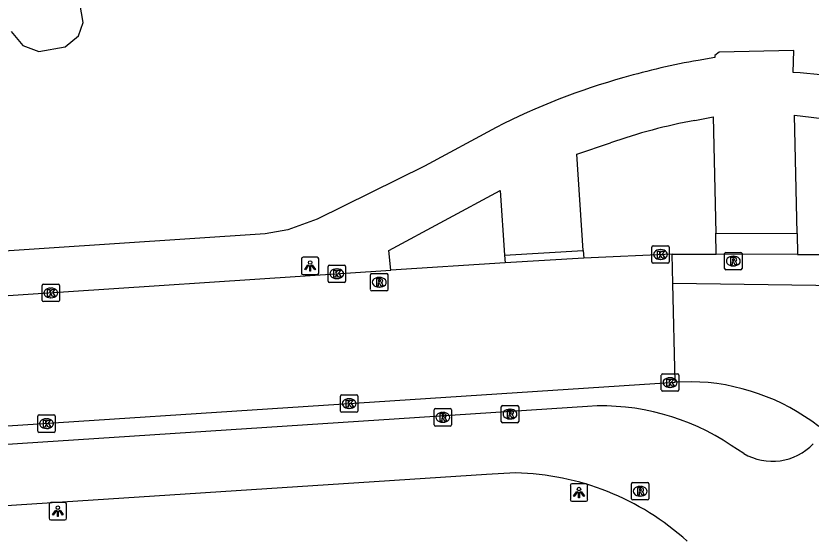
# Model space of a CAD drawing. Extents: x 161772 to 163123, y 383092 to 383917.
# Drawn here: x 161904.86 to 161950.6, y 383606.74 to 383636.68 of the extents above; entities that cross this region are included whole.
import ezdxf

# ---------------------------------------------------------------- set-up
doc = ezdxf.new("R2010")
doc.units = 0
for name, color, linetype in [('IMGEO_Fietspad_gesloten', 7, 'Continuous'), ('IMGEO_Kolk', 7, 'Continuous'), ('IMGEO_Lichtpunt', 7, 'Continuous'), ('IMGEO_Pand', 7, 'Continuous'), ('IMGEO_Rijbaan_lokaal_gesloten', 7, 'Continuous'), ('IMGEO_Rioolput', 7, 'Continuous'), ('IMGEO_Voetpad_open', 7, 'Continuous')]:
    doc.layers.add(name, color=color, linetype=linetype)

msp = doc.modelspace()

# ---------------------------------------------------------------- linework, layer by layer
at = {"layer": 'IMGEO_Fietspad_gesloten'}
for points in [[(161937.743, 383614.249), (161868.045, 383609.676)], [(161946.719, 383611.545), (161946.003, 383612.007)], [(161933.594, 383610.421), (161931.924, 383610.335), (161867.55, 383606.138)]]:
    msp.add_lwpolyline(points, dxfattribs=at)
for centre, radius, start, end in [((161938.562, 383600.928), 13.346, 56.1116, 93.5167), ((161948.367, 383614.341), 3.246, 239.4897, 316.4495), ((161933.304, 383595.29), 15.134, 47.7989, 88.9027)]:
    msp.add_arc(centre, radius, start, end, dxfattribs=at)
at = {"layer": 'IMGEO_Kolk'}
for p, q in [((161941.432, 383622.548), (161941.432, 383623.4)), ((161941.507, 383623.474), (161942.359, 383623.474)), ((161941.92, 383623.254), (161941.945, 383623.254)), ((161942.433, 383623.4), (161942.433, 383622.548)), ((161922.89, 383622.369), (161923.742, 383622.369)), ((161942.359, 383622.474), (161941.507, 383622.474)), ((161941.943, 383622.694), (161941.918, 383622.694)), ((161922.815, 383621.443), (161922.815, 383622.295)), ((161923.303, 383622.149), (161923.328, 383622.149)), ((161923.816, 383622.295), (161923.816, 383621.443)), ((161923.326, 383621.589), (161923.301, 383621.589)), ((161906.361, 383620.34), (161906.361, 383621.192)), ((161906.436, 383621.266), (161907.288, 383621.266)), ((161906.849, 383621.046), (161906.874, 383621.046)), ((161907.362, 383621.192), (161907.362, 383620.34)), ((161923.742, 383621.369), (161922.89, 383621.369)), ((161906.872, 383620.486), (161906.847, 383620.486)), ((161907.288, 383620.266), (161906.436, 383620.266)), ((161941.982, 383615.19), (161941.982, 383616.042)), ((161942.057, 383616.116), (161942.909, 383616.116)), ((161942.983, 383616.042), (161942.983, 383615.19)), ((161942.47, 383615.896), (161942.495, 383615.896)), ((161942.909, 383615.116), (161942.057, 383615.116)), ((161942.493, 383615.336), (161942.468, 383615.336)), ((161923.529, 383613.983), (161923.529, 383614.835)), ((161923.604, 383614.909), (161924.456, 383614.909)), ((161924.017, 383614.689), (161924.042, 383614.689)), ((161924.53, 383614.835), (161924.53, 383613.983)), ((161924.04, 383614.129), (161924.015, 383614.129)), ((161906.116, 383612.831), (161906.116, 383613.683)), ((161906.191, 383613.757), (161907.043, 383613.757)), ((161907.117, 383613.683), (161907.117, 383612.831)), ((161924.456, 383613.909), (161923.604, 383613.909)), ((161906.604, 383613.537), (161906.629, 383613.537)), ((161907.043, 383612.757), (161906.191, 383612.757)), ((161906.627, 383612.977), (161906.602, 383612.977))]:
    msp.add_line(p, q, dxfattribs=at)
for points in [[(161941.432, 383622.548), (161941.432, 383623.4)], [(161941.507, 383623.474), (161942.359, 383623.474)], [(161942.433, 383623.4), (161942.433, 383622.548)], [(161941.753, 383623.174), (161941.876, 383623.174), (161941.876, 383623.023), (161942.006, 383623.174), (161942.17, 383623.174), (161942.024, 383623.023), (161942.177, 383622.774), (161942.025, 383622.774), (161941.94, 383622.938), (161941.876, 383622.871), (161941.876, 383622.774), (161941.753, 383622.774), (161941.753, 383623.174)], [(161922.89, 383622.369), (161923.742, 383622.369)], [(161942.359, 383622.474), (161941.507, 383622.474)], [(161922.815, 383621.443), (161922.815, 383622.295)], [(161923.136, 383622.069), (161923.259, 383622.069), (161923.259, 383621.918), (161923.389, 383622.069), (161923.553, 383622.069), (161923.407, 383621.918), (161923.56, 383621.669), (161923.408, 383621.669), (161923.323, 383621.833), (161923.259, 383621.766), (161923.259, 383621.669), (161923.136, 383621.669), (161923.136, 383622.069)], [(161923.816, 383622.295), (161923.816, 383621.443)], [(161906.361, 383620.34), (161906.361, 383621.192)], [(161906.436, 383621.266), (161907.288, 383621.266)], [(161906.682, 383620.966), (161906.805, 383620.966), (161906.805, 383620.815), (161906.935, 383620.966), (161907.099, 383620.966), (161906.953, 383620.815), (161907.106, 383620.566), (161906.954, 383620.566), (161906.869, 383620.73), (161906.805, 383620.663), (161906.805, 383620.566), (161906.682, 383620.566), (161906.682, 383620.966)], [(161907.362, 383621.192), (161907.362, 383620.34)], [(161923.742, 383621.369), (161922.89, 383621.369)], [(161907.288, 383620.266), (161906.436, 383620.266)], [(161941.982, 383615.19), (161941.982, 383616.042)], [(161942.057, 383616.116), (161942.909, 383616.116)], [(161942.983, 383616.042), (161942.983, 383615.19)], [(161942.303, 383615.816), (161942.426, 383615.816), (161942.426, 383615.665), (161942.556, 383615.816), (161942.72, 383615.816), (161942.574, 383615.665), (161942.727, 383615.416), (161942.575, 383615.416), (161942.49, 383615.58), (161942.426, 383615.513), (161942.426, 383615.416), (161942.303, 383615.416), (161942.303, 383615.816)], [(161942.909, 383615.116), (161942.057, 383615.116)], [(161923.529, 383613.983), (161923.529, 383614.835)], [(161923.604, 383614.909), (161924.456, 383614.909)], [(161923.85, 383614.609), (161923.973, 383614.609), (161923.973, 383614.458), (161924.103, 383614.609), (161924.267, 383614.609), (161924.121, 383614.458), (161924.274, 383614.209), (161924.122, 383614.209), (161924.037, 383614.373), (161923.973, 383614.306), (161923.973, 383614.209), (161923.85, 383614.209), (161923.85, 383614.609)], [(161924.53, 383614.835), (161924.53, 383613.983)], [(161906.116, 383612.831), (161906.116, 383613.683)], [(161906.191, 383613.757), (161907.043, 383613.757)], [(161907.117, 383613.683), (161907.117, 383612.831)], [(161924.456, 383613.909), (161923.604, 383613.909)], [(161906.437, 383613.457), (161906.56, 383613.457), (161906.56, 383613.306), (161906.69, 383613.457), (161906.854, 383613.457), (161906.708, 383613.306), (161906.861, 383613.057), (161906.709, 383613.057), (161906.624, 383613.221), (161906.56, 383613.154), (161906.56, 383613.057), (161906.437, 383613.057), (161906.437, 383613.457)], [(161907.043, 383612.757), (161906.191, 383612.757)]]:
    msp.add_lwpolyline(points, dxfattribs=at)
for centre, start, end in [((161941.509, 383623.398), 91.552, 178.448), ((161941.509, 383623.398), 91.552, 178.448), ((161942.357, 383623.398), 1.552, 88.448), ((161942.357, 383623.398), 1.552, 88.448), ((161922.892, 383622.293), 91.552, 178.448), ((161922.892, 383622.293), 91.552, 178.448), ((161923.74, 383622.293), 1.552, 88.448), ((161923.74, 383622.293), 1.552, 88.448), ((161941.509, 383622.55), 181.552, 268.448), ((161941.509, 383622.55), 181.552, 268.448), ((161942.357, 383622.55), 271.552, 358.448), ((161942.357, 383622.55), 271.552, 358.448), ((161922.892, 383621.445), 181.552, 268.448), ((161922.892, 383621.445), 181.552, 268.448), ((161923.74, 383621.445), 271.552, 358.448), ((161923.74, 383621.445), 271.552, 358.448), ((161906.438, 383621.19), 91.552, 178.448), ((161906.438, 383621.19), 91.552, 178.448), ((161907.286, 383621.19), 1.552, 88.448), ((161907.286, 383621.19), 1.552, 88.448), ((161906.438, 383620.342), 181.552, 268.448), ((161906.438, 383620.342), 181.552, 268.448), ((161907.286, 383620.342), 271.552, 358.448), ((161907.286, 383620.342), 271.552, 358.448), ((161942.059, 383616.04), 91.552, 178.448), ((161942.059, 383616.04), 91.552, 178.448), ((161942.907, 383616.04), 1.552, 88.448), ((161942.907, 383616.04), 1.552, 88.448), ((161942.059, 383615.192), 181.552, 268.448), ((161942.059, 383615.192), 181.552, 268.448), ((161942.907, 383615.192), 271.552, 358.448), ((161942.907, 383615.192), 271.552, 358.448), ((161923.606, 383614.833), 91.552, 178.448), ((161923.606, 383614.833), 91.552, 178.448), ((161924.454, 383614.833), 1.552, 88.448), ((161924.454, 383614.833), 1.552, 88.448), ((161906.193, 383613.681), 91.552, 178.448), ((161906.193, 383613.681), 91.552, 178.448), ((161907.041, 383613.681), 1.552, 88.448), ((161907.041, 383613.681), 1.552, 88.448), ((161923.606, 383613.985), 181.552, 268.448), ((161923.606, 383613.985), 181.552, 268.448), ((161924.454, 383613.985), 271.552, 358.448), ((161924.454, 383613.985), 271.552, 358.448), ((161906.193, 383612.833), 181.552, 268.448), ((161906.193, 383612.833), 181.552, 268.448), ((161907.041, 383612.833), 271.552, 358.448), ((161907.041, 383612.833), 271.552, 358.448)]:
    msp.add_arc(centre, 0.0765, start, end, dxfattribs=at)
for centre, major_axis, ratio, start_param, end_param in [((161941.919, 383622.974), (-0.387, 0.002), 0.722429, 4.712389, 7.853982), ((161941.944, 383622.974), (-0.39, 0.002), 0.717154, 1.570796, 4.712389), ((161923.302, 383621.869), (-0.387, 0.002), 0.722429, 4.712389, 7.853982), ((161923.327, 383621.869), (-0.39, 0.002), 0.717154, 1.570796, 4.712389), ((161906.848, 383620.766), (-0.387, 0.002), 0.722429, 4.712389, 7.853982), ((161906.873, 383620.766), (-0.39, 0.002), 0.717154, 1.570796, 4.712389), ((161942.469, 383615.616), (-0.387, 0.002), 0.722429, 4.712389, 7.853982), ((161942.494, 383615.616), (-0.39, 0.002), 0.717154, 1.570796, 4.712389), ((161924.016, 383614.409), (-0.387, 0.002), 0.722429, 4.712389, 7.853982), ((161924.041, 383614.409), (-0.39, 0.002), 0.717154, 1.570796, 4.712389), ((161906.603, 383613.257), (-0.387, 0.002), 0.722429, 4.712389, 7.853982), ((161906.628, 383613.257), (-0.39, 0.002), 0.717154, 1.570796, 4.712389)]:
    msp.add_ellipse(centre, major_axis=major_axis, ratio=ratio, start_param=start_param, end_param=end_param, dxfattribs=at)
at = {"layer": 'IMGEO_Lichtpunt'}
for p, q in [((161922.184, 383622.814), (161921.376, 383622.814)), ((161922.184, 383622.814), (161921.376, 383622.814)), ((161921.282, 383622.719), (161921.282, 383621.912)), ((161921.282, 383622.719), (161921.282, 383621.912)), ((161922.278, 383621.912), (161922.278, 383622.719)), ((161922.278, 383621.912), (161922.278, 383622.719)), ((161921.376, 383621.818), (161922.184, 383621.818)), ((161921.376, 383621.818), (161922.184, 383621.818)), ((161936.748, 383609.703), (161936.748, 383608.896)), ((161936.748, 383609.703), (161936.748, 383608.896)), ((161937.65, 383609.798), (161936.842, 383609.798)), ((161937.65, 383609.798), (161936.842, 383609.798)), ((161937.744, 383608.896), (161937.744, 383609.703)), ((161937.744, 383608.896), (161937.744, 383609.703)), ((161906.769, 383608.63), (161906.769, 383607.823)), ((161906.769, 383608.63), (161906.769, 383607.823)), ((161907.671, 383608.725), (161906.863, 383608.725)), ((161907.671, 383608.725), (161906.863, 383608.725)), ((161907.765, 383607.823), (161907.765, 383608.63)), ((161907.765, 383607.823), (161907.765, 383608.63)), ((161936.842, 383608.802), (161937.65, 383608.802)), ((161936.842, 383608.802), (161937.65, 383608.802)), ((161906.863, 383607.729), (161907.671, 383607.729)), ((161906.863, 383607.729), (161907.671, 383607.729))]:
    msp.add_line(p, q, dxfattribs=at)
for points in [[(161921.656, 383622.383), (161921.695, 383622.355), (161921.507, 383622.093), (161921.469, 383622.12), (161921.656, 383622.383)], [(161921.758, 383622.335), (161921.805, 383622.335), (161921.805, 383622.013), (161921.758, 383622.013), (161921.758, 383622.335)], [(161921.868, 383622.355), (161921.906, 383622.382), (161922.093, 383622.12), (161922.054, 383622.092), (161921.868, 383622.355)], [(161937.122, 383609.367), (161937.161, 383609.339), (161936.973, 383609.077), (161936.935, 383609.104), (161937.122, 383609.367)], [(161937.224, 383609.319), (161937.271, 383609.319), (161937.271, 383608.997), (161937.224, 383608.997), (161937.224, 383609.319)], [(161937.334, 383609.339), (161937.372, 383609.366), (161937.559, 383609.104), (161937.52, 383609.076), (161937.334, 383609.339)], [(161907.143, 383608.294), (161907.182, 383608.266), (161906.994, 383608.004), (161906.956, 383608.031), (161907.143, 383608.294)], [(161907.245, 383608.246), (161907.292, 383608.246), (161907.292, 383607.924), (161907.245, 383607.924), (161907.245, 383608.246)], [(161907.355, 383608.266), (161907.393, 383608.293), (161907.58, 383608.031), (161907.541, 383608.003), (161907.355, 383608.266)]]:
    msp.add_lwpolyline(points, dxfattribs=at)
for centre in [(161921.781, 383622.517), (161937.247, 383609.501), (161907.268, 383608.428)]:
    msp.add_circle(centre, 0.0994, dxfattribs=at)
for centre, start, end in [((161921.376, 383622.719), 90, 180), ((161921.376, 383622.719), 90, 180), ((161922.184, 383622.719), 0, 90), ((161922.184, 383622.719), 0, 90), ((161921.376, 383621.912), 180, 270), ((161921.376, 383621.912), 180, 270), ((161922.184, 383621.912), 270, 0), ((161922.184, 383621.912), 270, 360), ((161936.842, 383609.703), 90, 180), ((161936.842, 383609.703), 90, 180), ((161937.65, 383609.703), 0, 90), ((161937.65, 383609.703), 0, 90), ((161906.863, 383608.63), 90, 180), ((161906.863, 383608.63), 90, 180), ((161907.671, 383608.63), 0, 90), ((161907.671, 383608.63), 0, 90), ((161936.842, 383608.896), 180, 270), ((161936.842, 383608.896), 180, 270), ((161937.65, 383608.896), 270, 0), ((161937.65, 383608.896), 270, 360), ((161906.863, 383607.823), 180, 270), ((161906.863, 383607.823), 180, 270), ((161907.671, 383607.823), 270, 0), ((161907.671, 383607.823), 270, 360)]:
    msp.add_arc(centre, 0.0946, start, end, dxfattribs=at)
at = {"layer": 'IMGEO_Pand'}
msp.add_lwpolyline([(161904.586, 383635.784), (161905.257, 383634.983), (161906.182, 383634.646), (161907.695, 383634.912), (161908.451, 383635.547), (161908.731, 383636.314), (161908.456, 383637.872), (161909.123, 383637.989), (161909.053, 383638.386), (161914.661, 383639.374), (161914.966, 383637.639), (161915.489, 383637.734)], dxfattribs=at)
at = {"layer": 'IMGEO_Rijbaan_lokaal_gesloten'}
for points in [[(161942.614, 383622.988), (161937.519, 383622.764)], [(161942.652, 383621.313), (161942.614, 383622.988)], [(161942.614, 383622.988), (161945.135, 383622.986)], [(161949.823, 383622.982), (161945.135, 383622.986)], [(161949.823, 383622.982), (161958.752, 383622.975), (161970.03, 383622.828)], [(161932.993, 383622.498), (161926.428, 383622.073)], [(161937.519, 383622.764), (161932.993, 383622.498)], [(161902.653, 383620.499), (161926.428, 383622.073)], [(161942.78, 383615.633), (161942.652, 383621.313)], [(161978.247, 383620.812), (161942.652, 383621.313)], [(161882.948, 383611.732), (161942.78, 383615.633)], [(161943.691, 383615.667), (161942.78, 383615.633)]]:
    msp.add_lwpolyline(points, dxfattribs=at)
msp.add_arc((161943.506, 383603.355), 12.313, 52.3097, 89.1387, dxfattribs=at)
at = {"layer": 'IMGEO_Rioolput'}
for p, q in [((161945.622, 383622.172), (161945.622, 383623.024)), ((161945.697, 383623.098), (161946.549, 383623.098)), ((161946.11, 383622.878), (161946.135, 383622.878)), ((161946.623, 383623.024), (161946.623, 383622.172)), ((161946.133, 383622.318), (161946.108, 383622.318)), ((161925.333, 383621.881), (161926.185, 383621.881)), ((161946.549, 383622.098), (161945.697, 383622.098)), ((161925.258, 383620.955), (161925.258, 383621.807)), ((161925.746, 383621.661), (161925.771, 383621.661)), ((161926.259, 383621.807), (161926.259, 383620.955)), ((161925.769, 383621.101), (161925.744, 383621.101)), ((161926.185, 383620.881), (161925.333, 383620.881)), ((161928.986, 383614.12), (161929.838, 383614.12)), ((161932.777, 383613.379), (161932.777, 383614.231)), ((161932.852, 383614.305), (161933.704, 383614.305)), ((161933.265, 383614.085), (161933.29, 383614.085)), ((161933.778, 383614.231), (161933.778, 383613.379)), ((161928.911, 383613.194), (161928.911, 383614.046)), ((161929.399, 383613.9), (161929.424, 383613.9)), ((161929.912, 383614.046), (161929.912, 383613.194)), ((161929.422, 383613.34), (161929.397, 383613.34)), ((161933.704, 383613.305), (161932.852, 383613.305)), ((161933.288, 383613.525), (161933.263, 383613.525)), ((161929.838, 383613.12), (161928.986, 383613.12)), ((161940.265, 383608.946), (161940.265, 383609.798)), ((161940.34, 383609.872), (161941.192, 383609.872)), ((161940.753, 383609.652), (161940.778, 383609.652)), ((161941.266, 383609.798), (161941.266, 383608.946)), ((161940.776, 383609.092), (161940.751, 383609.092)), ((161941.192, 383608.872), (161940.34, 383608.872))]:
    msp.add_line(p, q, dxfattribs=at)
for points in [[(161945.622, 383622.172), (161945.622, 383623.024)], [(161945.697, 383623.098), (161946.549, 383623.098)], [(161946.211, 383622.796), (161945.959, 383622.798), (161945.959, 383622.398)], [(161946.623, 383623.024), (161946.623, 383622.172)], [(161945.959, 383622.398), (161946.083, 383622.398), (161946.083, 383622.56), (161946.094, 383622.56)], [(161946.137, 383622.717), (161946.083, 383622.717), (161946.083, 383622.636)], [(161946.083, 383622.636), (161946.135, 383622.636)], [(161946.141, 383622.531), (161946.212, 383622.398), (161946.352, 383622.398), (161946.287, 383622.524)], [(161925.333, 383621.881), (161926.185, 383621.881)], [(161946.549, 383622.098), (161945.697, 383622.098)], [(161925.258, 383620.955), (161925.258, 383621.807)], [(161925.847, 383621.579), (161925.595, 383621.581), (161925.595, 383621.181)], [(161925.773, 383621.5), (161925.719, 383621.5), (161925.719, 383621.419)], [(161925.719, 383621.419), (161925.771, 383621.419)], [(161926.259, 383621.807), (161926.259, 383620.955)], [(161925.595, 383621.181), (161925.719, 383621.181), (161925.719, 383621.343), (161925.73, 383621.343)], [(161925.777, 383621.314), (161925.848, 383621.181), (161925.988, 383621.181), (161925.923, 383621.307)], [(161926.185, 383620.881), (161925.333, 383620.881)], [(161928.986, 383614.12), (161929.838, 383614.12)], [(161932.777, 383613.379), (161932.777, 383614.231)], [(161932.852, 383614.305), (161933.704, 383614.305)], [(161933.778, 383614.231), (161933.778, 383613.379)], [(161928.911, 383613.194), (161928.911, 383614.046)], [(161929.5, 383613.818), (161929.248, 383613.82), (161929.248, 383613.42)], [(161929.426, 383613.739), (161929.372, 383613.739), (161929.372, 383613.658)], [(161929.372, 383613.658), (161929.424, 383613.658)], [(161929.912, 383614.046), (161929.912, 383613.194)], [(161933.366, 383614.003), (161933.114, 383614.005), (161933.114, 383613.605)], [(161933.114, 383613.605), (161933.238, 383613.605), (161933.238, 383613.767), (161933.249, 383613.767)], [(161933.292, 383613.924), (161933.238, 383613.924), (161933.238, 383613.843)], [(161933.238, 383613.843), (161933.29, 383613.843)], [(161933.296, 383613.738), (161933.367, 383613.605), (161933.507, 383613.605), (161933.442, 383613.731)], [(161929.248, 383613.42), (161929.372, 383613.42), (161929.372, 383613.582), (161929.383, 383613.582)], [(161929.43, 383613.553), (161929.501, 383613.42), (161929.641, 383613.42), (161929.576, 383613.546)], [(161933.704, 383613.305), (161932.852, 383613.305)], [(161929.838, 383613.12), (161928.986, 383613.12)], [(161940.265, 383608.946), (161940.265, 383609.798)], [(161940.34, 383609.872), (161941.192, 383609.872)], [(161940.854, 383609.57), (161940.602, 383609.572), (161940.602, 383609.172)], [(161941.266, 383609.798), (161941.266, 383608.946)], [(161940.602, 383609.172), (161940.726, 383609.172), (161940.726, 383609.334), (161940.737, 383609.334)], [(161940.78, 383609.491), (161940.726, 383609.491), (161940.726, 383609.41)], [(161940.726, 383609.41), (161940.778, 383609.41)], [(161940.784, 383609.305), (161940.855, 383609.172), (161940.995, 383609.172), (161940.93, 383609.298)], [(161941.192, 383608.872), (161940.34, 383608.872)]]:
    msp.add_lwpolyline(points, dxfattribs=at)
for centre, radius, start, end in [((161945.699, 383623.022), 0.0765, 91.552, 178.448), ((161945.699, 383623.022), 0.0765, 91.552, 178.448), ((161946.21, 383622.686), 0.109, 350.3612, 89.416), ((161946.547, 383623.022), 0.0765, 1.552, 88.448), ((161946.547, 383623.022), 0.0765, 1.552, 88.448), ((161946.093, 383622.507), 0.0533, 26.0293, 88.6989), ((161946.119, 383622.825), 0.19, 274.7715, 282.9687), ((161946.143, 383622.621), 0.0964, 77.0061, 93.1865), ((161946.157, 383622.678), 0.0378, 276.6634, 79.6772), ((161946.208, 383622.686), 0.112, 277.5842, 350.9817), ((161946.192, 383622.471), 0.108, 29.5134, 73.7905), ((161925.335, 383621.805), 0.0765, 91.552, 178.448), ((161925.335, 383621.805), 0.0765, 91.552, 178.448), ((161926.183, 383621.805), 0.0765, 1.552, 88.448), ((161926.183, 383621.805), 0.0765, 1.552, 88.448), ((161945.699, 383622.174), 0.0765, 181.552, 268.448), ((161945.699, 383622.174), 0.0765, 181.552, 268.448), ((161946.547, 383622.174), 0.0765, 271.552, 358.448), ((161946.547, 383622.174), 0.0765, 271.552, 358.448), ((161925.755, 383621.608), 0.19, 274.7715, 282.9687), ((161925.779, 383621.404), 0.0964, 77.0061, 93.1865), ((161925.793, 383621.461), 0.0378, 276.6634, 79.6772), ((161925.846, 383621.469), 0.109, 350.3612, 89.416), ((161925.844, 383621.469), 0.112, 277.5842, 350.9817), ((161925.335, 383620.957), 0.0765, 181.552, 268.448), ((161925.335, 383620.957), 0.0765, 181.552, 268.448), ((161925.729, 383621.29), 0.0533, 26.0293, 88.6989), ((161925.828, 383621.254), 0.108, 29.5134, 73.7905), ((161926.183, 383620.957), 0.0765, 271.552, 358.448), ((161926.183, 383620.957), 0.0765, 271.552, 358.448), ((161928.988, 383614.044), 0.0765, 91.552, 178.448), ((161928.988, 383614.044), 0.0765, 91.552, 178.448), ((161929.836, 383614.044), 0.0765, 1.552, 88.448), ((161929.836, 383614.044), 0.0765, 1.552, 88.448), ((161932.854, 383614.229), 0.0765, 91.552, 178.448), ((161932.854, 383614.229), 0.0765, 91.552, 178.448), ((161933.702, 383614.229), 0.0765, 1.552, 88.448), ((161933.702, 383614.229), 0.0765, 1.552, 88.448), ((161929.408, 383613.847), 0.19, 274.7715, 282.9687), ((161929.432, 383613.643), 0.0964, 77.0061, 93.1865), ((161929.446, 383613.7), 0.0378, 276.6634, 79.6772), ((161929.499, 383613.708), 0.109, 350.3612, 89.416), ((161929.497, 383613.708), 0.112, 277.5842, 350.9817), ((161933.248, 383613.714), 0.0533, 26.0293, 88.6989), ((161933.274, 383614.032), 0.19, 274.7715, 282.9687), ((161933.298, 383613.828), 0.0964, 77.0061, 93.1865), ((161933.312, 383613.885), 0.0378, 276.6634, 79.6772), ((161933.365, 383613.893), 0.109, 350.3612, 89.416), ((161933.363, 383613.893), 0.112, 277.5842, 350.9817), ((161933.347, 383613.678), 0.108, 29.5134, 73.7905), ((161928.988, 383613.196), 0.0765, 181.552, 268.448), ((161928.988, 383613.196), 0.0765, 181.552, 268.448), ((161929.382, 383613.529), 0.0533, 26.0293, 88.6989), ((161929.481, 383613.493), 0.108, 29.5134, 73.7905), ((161929.836, 383613.196), 0.0765, 271.552, 358.448), ((161929.836, 383613.196), 0.0765, 271.552, 358.448), ((161932.854, 383613.381), 0.0765, 181.552, 268.448), ((161932.854, 383613.381), 0.0765, 181.552, 268.448), ((161933.702, 383613.381), 0.0765, 271.552, 358.448), ((161933.702, 383613.381), 0.0765, 271.552, 358.448), ((161940.342, 383609.796), 0.0765, 91.552, 178.448), ((161940.342, 383609.796), 0.0765, 91.552, 178.448), ((161940.853, 383609.46), 0.109, 350.3612, 89.416), ((161941.19, 383609.796), 0.0765, 1.552, 88.448), ((161941.19, 383609.796), 0.0765, 1.552, 88.448), ((161940.736, 383609.281), 0.0533, 26.0293, 88.6989), ((161940.762, 383609.599), 0.19, 274.7715, 282.9687), ((161940.786, 383609.395), 0.0964, 77.0061, 93.1865), ((161940.8, 383609.452), 0.0378, 276.6634, 79.6772), ((161940.851, 383609.46), 0.112, 277.5842, 350.9817), ((161940.835, 383609.245), 0.108, 29.5134, 73.7905), ((161940.342, 383608.948), 0.0765, 181.552, 268.448), ((161940.342, 383608.948), 0.0765, 181.552, 268.448), ((161941.19, 383608.948), 0.0765, 271.552, 358.448), ((161941.19, 383608.948), 0.0765, 271.552, 358.448)]:
    msp.add_arc(centre, radius, start, end, dxfattribs=at)
for centre, major_axis, ratio, start_param, end_param in [((161946.109, 383622.598), (-0.387, 0.002), 0.722429, 4.712389, 7.853982), ((161946.134, 383622.598), (-0.39, 0.002), 0.717154, 1.570796, 4.712389), ((161925.745, 383621.381), (-0.387, 0.002), 0.722429, 4.712389, 7.853982), ((161925.77, 383621.381), (-0.39, 0.002), 0.717154, 1.570796, 4.712389), ((161933.264, 383613.805), (-0.387, 0.002), 0.722429, 4.712389, 7.853982), ((161933.289, 383613.805), (-0.39, 0.002), 0.717154, 1.570796, 4.712389), ((161929.398, 383613.62), (-0.387, 0.002), 0.722429, 4.712389, 7.853982), ((161929.423, 383613.62), (-0.39, 0.002), 0.717154, 1.570796, 4.712389), ((161940.752, 383609.372), (-0.387, 0.002), 0.722429, 4.712389, 7.853982), ((161940.777, 383609.372), (-0.39, 0.002), 0.717154, 1.570796, 4.712389)]:
    msp.add_ellipse(centre, major_axis=major_axis, ratio=ratio, start_param=start_param, end_param=end_param, dxfattribs=at)
at = {"layer": 'IMGEO_Voetpad_open'}
for points in [[(161949.571, 383633.439), (161949.595, 383634.689), (161945.31, 383634.605), (161945.068, 383634.418), (161945.061, 383634.29), (161944.095, 383634.131)], [(161943.912, 383630.682), (161944.966, 383630.884), (161945.109, 383624.193)], [(161949.796, 383624.19), (161949.64, 383630.981), (161951.709, 383630.734)], [(161932.472, 383630.28), (161928.362, 383628.042), (161922.191, 383625.015), (161920.495, 383624.399), (161919.195, 383624.162), (161902.123, 383623.029)], [(161937.495, 383623.21), (161937.113, 383628.733), (161939.051, 383629.387)], [(161926.428, 383622.073), (161926.301, 383623.209), (161932.717, 383626.656), (161932.957, 383622.933)], [(161945.109, 383624.193), (161949.796, 383624.19)], [(161945.135, 383622.986), (161945.109, 383624.193)], [(161949.796, 383624.19), (161949.823, 383622.982)], [(161932.957, 383622.933), (161937.495, 383623.21)], [(161932.957, 383622.933), (161932.993, 383622.498)], [(161937.495, 383623.21), (161937.519, 383622.764)]]:
    msp.add_lwpolyline(points, dxfattribs=at)
for centre, radius, start, end in [((161951.274, 383593.483), 41.277, 100.0154, 106.0955), ((161940.283, 383521.904), 111.921, 78.79075, 85.23992), ((161950.343, 383595.225), 39.347, 105.4964, 117.0121), ((161949.789, 383598.853), 32.367, 100.4605, 109.3745)]:
    msp.add_arc(centre, radius, start, end, dxfattribs=at)

doc.saveas('drawing.dxf')
